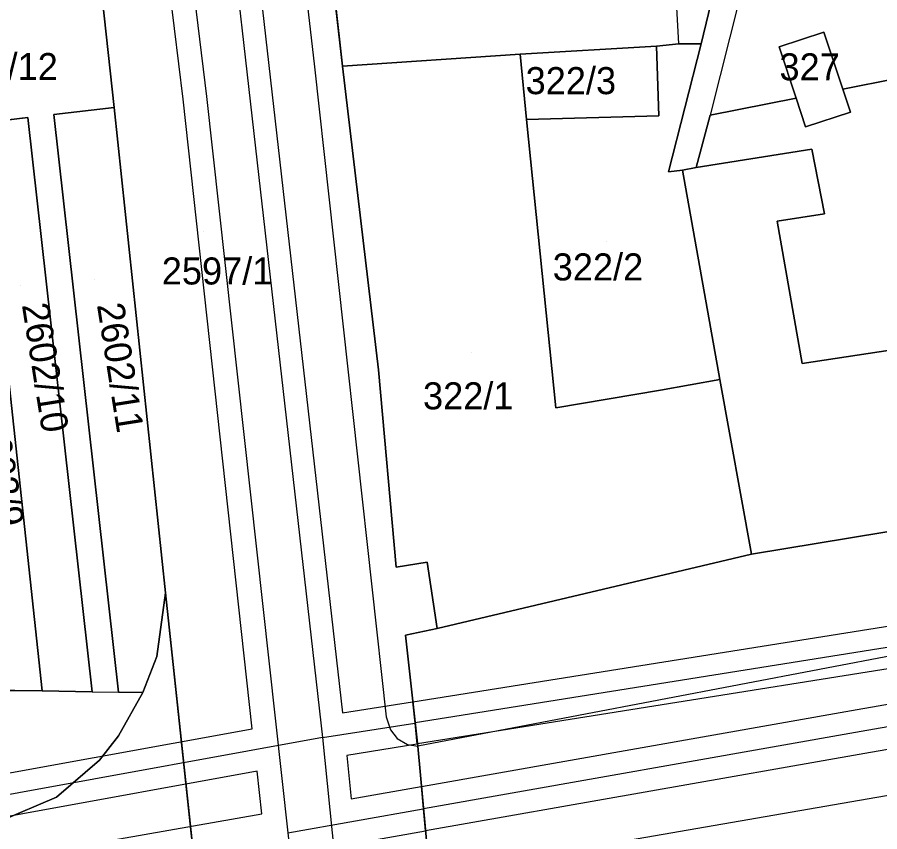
# Model space of a CAD drawing. Extents: x -263423 to -261326, y -1240067 to -1237864.
# Drawn here: x -263243.6 to -263179.8, y -1239342.6 to -1239282.4 of the extents above; entities that cross this region are included whole.
import ezdxf

# ---------------------------------------------------------------- set-up
doc = ezdxf.new("R2010")
doc.units = 0
for name, color, linetype in [('body_kn', 7, 'Continuous'), ('kladpar_druhypozemkov', 7, 'Continuous'), ('kladpar_hranice', 7, 'Continuous'), ('kladpar_parcelnecisla', 7, 'Continuous'), ('kladpar_plochy', 7, 'Continuous'), ('tarchy_linie', 7, 'Continuous'), ('zappar_hrandruhpozemk', 7, 'Continuous')]:
    doc.layers.add(name, color=color, linetype=linetype)

msp = doc.modelspace()

# ---------------------------------------------------------------- linework, layer by layer
at = {"layer": 'body_kn'}
for p, q in [((-263183.92, -1239283.5), (-263183.92, -1239283.5)), ((-263196.28, -1239284.53), (-263196.28, -1239284.53)), ((-263196.28, -1239284.53), (-263196.28, -1239284.53)), ((-263194.63, -1239284.35), (-263194.63, -1239284.35)), ((-263194.63, -1239284.35), (-263194.63, -1239284.35)), ((-263192.99, -1239284.36), (-263192.99, -1239284.36)), ((-263206.37, -1239285.12), (-263206.37, -1239285.12)), ((-263206.37, -1239285.12), (-263206.37, -1239285.12)), ((-263187.21, -1239284.59), (-263187.21, -1239284.59)), ((-263221.59, -1239286.06), (-263221.59, -1239286.06)), ((-263219.5, -1239286.01), (-263219.5, -1239286.01)), ((-263182.51, -1239287.7), (-263182.51, -1239287.7)), ((-263229.56, -1239288.24), (-263229.56, -1239288.24)), ((-263231.3, -1239288.44), (-263231.3, -1239288.44)), ((-263185.95, -1239288.38), (-263185.95, -1239288.38)), ((-263240.85, -1239289.58), (-263240.85, -1239289.58)), ((-263240.85, -1239289.58), (-263240.85, -1239289.58)), ((-263236.39, -1239289.06), (-263236.39, -1239289.06)), ((-263192.32, -1239289.64), (-263192.32, -1239289.64)), ((-263192.32, -1239289.64), (-263192.32, -1239289.64)), ((-263181.93, -1239289.41), (-263181.93, -1239289.41)), ((-263242.78, -1239289.8), (-263242.78, -1239289.8)), ((-263205.89, -1239289.95), (-263205.89, -1239289.95)), ((-263196.12, -1239289.68), (-263196.12, -1239289.68)), ((-263196.12, -1239289.68), (-263196.12, -1239289.68)), ((-263185.26, -1239290.49), (-263185.26, -1239290.49)), ((-263185.26, -1239290.49), (-263185.26, -1239290.49)), ((-263184.79, -1239292.15), (-263184.79, -1239292.15)), ((-263195.39, -1239293.82), (-263195.39, -1239293.82)), ((-263194.37, -1239293.7), (-263194.37, -1239293.7)), ((-263194.37, -1239293.7), (-263194.37, -1239293.7)), ((-263193.36, -1239293.51), (-263193.36, -1239293.51)), ((-263183.87, -1239296.93), (-263183.87, -1239296.93)), ((-263187.36, -1239297.48), (-263187.36, -1239297.48)), ((-263185.51, -1239307.99), (-263185.51, -1239307.99)), ((-263216.84, -1239308.47), (-263216.84, -1239308.47)), ((-263191.61, -1239309.17), (-263191.61, -1239309.17)), ((-263195.99, -1239309.97), (-263195.99, -1239309.97)), ((-263203.73, -1239311.27), (-263203.73, -1239311.27)), ((-263189.27, -1239322.09), (-263189.27, -1239322.09)), ((-263213.24, -1239322.67), (-263213.24, -1239322.67)), ((-263215.53, -1239323.04), (-263215.53, -1239323.04)), ((-263232.6, -1239324.94), (-263232.6, -1239324.94)), ((-263212.51, -1239327.57), (-263212.51, -1239327.57)), ((-263214.86, -1239328.07), (-263214.86, -1239328.07)), ((-263233.24, -1239329.66), (-263233.24, -1239329.66)), ((-263241.72, -1239332.2), (-263241.72, -1239332.2)), ((-263238.03, -1239332.26), (-263238.03, -1239332.26)), ((-263238.03, -1239332.26), (-263238.03, -1239332.26)), ((-263236.07, -1239332.28), (-263236.07, -1239332.28)), ((-263234.28, -1239332.3), (-263234.28, -1239332.3)), ((-263214.34, -1239333.01), (-263214.34, -1239333.01)), ((-263214.31, -1239333), (-263214.31, -1239333)), ((-263181.44, -1239333.57), (-263181.44, -1239333.57)), ((-263219.52, -1239333.82), (-263219.52, -1239333.82)), ((-263216.29, -1239334.11), (-263216.29, -1239334.11)), ((-263214.16, -1239334.57), (-263214.16, -1239334.57)), ((-263214.14, -1239334.56), (-263214.14, -1239334.56)), ((-263236.08, -1239335.51), (-263236.08, -1239335.51)), ((-263226.18, -1239334.99), (-263226.18, -1239334.99)), ((-263215.97, -1239335.06), (-263215.97, -1239335.06)), ((-263181.16, -1239335.2), (-263181.16, -1239335.2)), ((-263220.98, -1239335.65), (-263220.98, -1239335.65)), ((-263220.98, -1239335.65), (-263220.98, -1239335.65)), ((-263215.47, -1239335.7), (-263215.47, -1239335.7)), ((-263214.71, -1239336.15), (-263214.71, -1239336.15)), ((-263214, -1239336.12), (-263214, -1239336.12)), ((-263213.97, -1239336.11), (-263213.97, -1239336.11)), ((-263213.95, -1239336.28), (-263213.95, -1239336.28)), ((-263180.88, -1239336.83), (-263180.88, -1239336.83)), ((-263237.48, -1239337.31), (-263237.48, -1239337.31)), ((-263219.18, -1239336.96), (-263219.18, -1239336.96)), ((-263225.82, -1239338.13), (-263225.82, -1239338.13)), ((-263213.7, -1239339.26), (-263213.7, -1239339.26)), ((-263213.67, -1239339.25), (-263213.67, -1239339.25)), ((-263243.44, -1239339.73), (-263243.44, -1239339.73)), ((-263240.67, -1239340.05), (-263240.67, -1239340.05)), ((-263218.86, -1239340.17), (-263218.86, -1239340.17)), ((-263243.16, -1239341.28), (-263243.16, -1239341.28)), ((-263225.48, -1239341.29), (-263225.48, -1239341.29)), ((-263213.54, -1239340.91), (-263213.54, -1239340.91)), ((-263213.51, -1239340.9), (-263213.51, -1239340.9)), ((-263213.38, -1239342.56), (-263213.38, -1239342.56)), ((-263213.36, -1239342.55), (-263213.36, -1239342.55))]:
    msp.add_line(p, q, dxfattribs=at)
at = {"layer": 'kladpar_druhypozemkov'}
for p, q in [((-263184.68, -1239285.39), (-263184.68, -1239285.39)), ((-263201.95, -1239286.08), (-263201.95, -1239286.08)), ((-263229.78, -1239298.26), (-263229.78, -1239298.26)), ((-263199.97, -1239298.99), (-263199.97, -1239298.99)), ((-263243.31, -1239302.25), (-263243.31, -1239302.25)), ((-263237.83, -1239301.81), (-263237.83, -1239301.81)), ((-263209.95, -1239307.18), (-263209.95, -1239307.18))]:
    msp.add_line(p, q, dxfattribs=at)
at = {"layer": 'kladpar_hranice'}
for points in [[(-263226.68, -1239223.64), (-263224.75, -1239240.19), (-263225.13, -1239240.5), (-263225.01, -1239241.39), (-263224.71, -1239244.13), (-263224.71, -1239244.51), (-263224.4, -1239244.89), (-263222.4, -1239261.31), (-263221.07, -1239272.58), (-263220.77, -1239275), (-263219.5, -1239286.01), (-263216.84, -1239308.47), (-263215.53, -1239323.04), (-263213.24, -1239322.67), (-263212.51, -1239327.57), (-263214.86, -1239328.07), (-263213.95, -1239336.28), (-263212.99, -1239346.46)], [(-263228.94, -1239359.01), (-263232.6, -1239324.94), (-263236.39, -1239289.06), (-263237.7, -1239277.07), (-263241.63, -1239244.14), (-263243.01, -1239243.11), (-263245.1, -1239242.75), (-263246.01, -1239242.84), (-263251.52, -1239243.4), (-263255.64, -1239243.86), (-263258.95, -1239244.24), (-263261.36, -1239244.51), (-263263.54, -1239244.9), (-263264.39, -1239245.64), (-263264.94, -1239247.51), (-263262.98, -1239262.22), (-263262.49, -1239266.88), (-263255.13, -1239332.03), (-263254.34, -1239339.08), (-263254.67, -1239339.14)], [(-263244.09, -1239277.88), (-263247.38, -1239247.93), (-263247.85, -1239246.23), (-263249.91, -1239245.35), (-263251.31, -1239245.48), (-263251.52, -1239243.4), (-263246.01, -1239242.84), (-263242.19, -1239277.63), (-263237.7, -1239277.07), (-263236.39, -1239289.06), (-263240.85, -1239289.58), (-263236.07, -1239332.28), (-263234.28, -1239332.3), (-263236.08, -1239335.51), (-263237.48, -1239337.31), (-263240.67, -1239340.05), (-263244.83, -1239341.82), (-263251.27, -1239343.22), (-263253.53, -1239342.05), (-263254.23, -1239340.09), (-263254.34, -1239339.08), (-263255.13, -1239332.03)], [(-263261.36, -1239244.51), (-263258.95, -1239244.24), (-263256.64, -1239265.03), (-263253.21, -1239266.52), (-263248.84, -1239268.41), (-263246.58, -1239269.39), (-263248.21, -1239273.13), (-263252.68, -1239271.18), (-263256.12, -1239269.67), (-263249.26, -1239332.09), (-263245.77, -1239332.15), (-263241.72, -1239332.2), (-263238.03, -1239332.26), (-263242.78, -1239289.8), (-263246.26, -1239290.22), (-263247.62, -1239278.34), (-263244.09, -1239277.88)], [(-263170.59, -1239285.35), (-263182.51, -1239287.7), (-263183.92, -1239283.5), (-263187.21, -1239284.59), (-263185.95, -1239288.38), (-263192.32, -1239289.64), (-263193.36, -1239293.51), (-263194.37, -1239293.7), (-263195.39, -1239293.82), (-263192.99, -1239284.36), (-263190.58, -1239274.45), (-263188.7, -1239267.33), (-263187.34, -1239261.93), (-263185.53, -1239255.77), (-263183.09, -1239250.38), (-263182.31, -1239248.79), (-263180.53, -1239247.34), (-263178.43, -1239246.65)], [(-263197.27, -1239257.43), (-263189.08, -1239256.26), (-263185.53, -1239255.77), (-263187.34, -1239261.93), (-263188.7, -1239267.33), (-263204.12, -1239269.16), (-263203.33, -1239275.46), (-263190.58, -1239274.45), (-263192.99, -1239284.36), (-263194.63, -1239284.35), (-263196.28, -1239284.53), (-263206.37, -1239285.12), (-263219.5, -1239286.01), (-263220.77, -1239275), (-263221.07, -1239272.58), (-263222.4, -1239261.31), (-263197.27, -1239257.43)], [(-263252.68, -1239271.18), (-263248.21, -1239273.13), (-263247.62, -1239278.34), (-263246.26, -1239290.22), (-263241.72, -1239332.2), (-263245.77, -1239332.15), (-263252.68, -1239271.18)], [(-263185.26, -1239290.49), (-263185.95, -1239288.38), (-263187.21, -1239284.59), (-263183.92, -1239283.5), (-263182.51, -1239287.7), (-263181.93, -1239289.41), (-263185.26, -1239290.49)], [(-263196.28, -1239284.53), (-263196.12, -1239289.68), (-263205.89, -1239289.95), (-263206.37, -1239285.12), (-263196.28, -1239284.53)], [(-263196.12, -1239289.68), (-263196.28, -1239284.53), (-263194.63, -1239284.35), (-263192.99, -1239284.36), (-263195.39, -1239293.82), (-263194.37, -1239293.7), (-263191.61, -1239309.17), (-263195.99, -1239309.97), (-263203.73, -1239311.27), (-263205.89, -1239289.95), (-263196.12, -1239289.68)], [(-263206.37, -1239285.12), (-263205.89, -1239289.95), (-263203.73, -1239311.27), (-263195.99, -1239309.97), (-263191.61, -1239309.17), (-263189.27, -1239322.09), (-263212.51, -1239327.57), (-263213.24, -1239322.67), (-263215.53, -1239323.04), (-263216.84, -1239308.47), (-263219.5, -1239286.01), (-263206.37, -1239285.12)], [(-263192.32, -1239289.64), (-263185.95, -1239288.38), (-263185.26, -1239290.49), (-263181.93, -1239289.41), (-263182.51, -1239287.7), (-263170.59, -1239285.35), (-263170.53, -1239285.67), (-263172.37, -1239288.1), (-263169.94, -1239289.68), (-263168.95, -1239294.58), (-263165.27, -1239293.97), (-263163.43, -1239304.53), (-263173.96, -1239306.2), (-263176.57, -1239306.63), (-263185.51, -1239307.99), (-263187.36, -1239297.48), (-263183.87, -1239296.93), (-263184.79, -1239292.15), (-263193.36, -1239293.51), (-263192.32, -1239289.64)], [(-263240.85, -1239289.58), (-263236.39, -1239289.06), (-263232.6, -1239324.94), (-263233.24, -1239329.66), (-263234.28, -1239332.3), (-263236.07, -1239332.28), (-263240.85, -1239289.58)], [(-263246.26, -1239290.22), (-263242.78, -1239289.8), (-263238.03, -1239332.26), (-263241.72, -1239332.2), (-263246.26, -1239290.22)], [(-263194.37, -1239293.7), (-263193.36, -1239293.51), (-263184.79, -1239292.15), (-263183.87, -1239296.93), (-263187.36, -1239297.48), (-263185.51, -1239307.99), (-263176.57, -1239306.63)], [(-263174.61, -1239319.68), (-263189.27, -1239322.09), (-263191.61, -1239309.17), (-263194.37, -1239293.7)], [(-263212.99, -1239346.46), (-263213.95, -1239336.28), (-263214.86, -1239328.07), (-263212.51, -1239327.57), (-263189.27, -1239322.09), (-263174.61, -1239319.68), (-263171.95, -1239319.18), (-263156.59, -1239316.65), (-263148.02, -1239315.1)], [(-263292.78, -1239343.45), (-263277.97, -1239340.58), (-263277.85, -1239340.95), (-263263.04, -1239338.07), (-263262.75, -1239340.68), (-263261.02, -1239340.38), (-263254.67, -1239339.14), (-263254.34, -1239339.08), (-263254.23, -1239340.09), (-263253.53, -1239342.05), (-263251.27, -1239343.22), (-263244.83, -1239341.82), (-263240.67, -1239340.05), (-263237.48, -1239337.31), (-263236.08, -1239335.51), (-263234.28, -1239332.3), (-263233.24, -1239329.66), (-263232.6, -1239324.94), (-263228.94, -1239359.01)]]:
    msp.add_lwpolyline(points, dxfattribs=at)
at = {"layer": 'kladpar_plochy'}
for p, q in [((-263220.77, -1239275), (-263219.5, -1239286.01)), ((-263237.7, -1239277.07), (-263236.39, -1239289.06)), ((-263236.39, -1239289.06), (-263237.7, -1239277.07)), ((-263219.5, -1239286.01), (-263216.84, -1239308.47)), ((-263236.39, -1239289.06), (-263240.85, -1239289.58)), ((-263240.85, -1239289.58), (-263236.07, -1239332.28)), ((-263232.6, -1239324.94), (-263236.39, -1239289.06)), ((-263242.78, -1239289.8), (-263246.26, -1239290.22)), ((-263238.03, -1239332.26), (-263242.78, -1239289.8)), ((-263216.84, -1239308.47), (-263215.53, -1239323.04)), ((-263215.53, -1239323.04), (-263213.24, -1239322.67)), ((-263213.24, -1239322.67), (-263212.51, -1239327.57)), ((-263228.94, -1239359.01), (-263232.6, -1239324.94)), ((-263212.51, -1239327.57), (-263214.86, -1239328.07)), ((-263214.86, -1239328.07), (-263213.95, -1239336.28)), ((-263245.77, -1239332.15), (-263241.72, -1239332.2)), ((-263241.72, -1239332.2), (-263238.03, -1239332.26)), ((-263234.28, -1239332.3), (-263236.08, -1239335.51)), ((-263236.07, -1239332.28), (-263234.28, -1239332.3)), ((-263236.08, -1239335.51), (-263237.48, -1239337.31)), ((-263213.95, -1239336.28), (-263212.99, -1239346.46)), ((-263237.48, -1239337.31), (-263240.67, -1239340.05)), ((-263240.67, -1239340.05), (-263244.83, -1239341.82))]:
    msp.add_line(p, q, dxfattribs=at)
for points in [[(-263170.59, -1239285.35), (-263182.51, -1239287.7), (-263183.92, -1239283.5), (-263187.21, -1239284.59), (-263185.95, -1239288.38), (-263192.32, -1239289.64), (-263193.36, -1239293.51), (-263194.37, -1239293.7), (-263195.39, -1239293.82), (-263192.99, -1239284.36), (-263190.58, -1239274.45), (-263188.7, -1239267.33), (-263187.34, -1239261.93), (-263185.53, -1239255.77), (-263183.09, -1239250.38), (-263182.31, -1239248.79), (-263180.53, -1239247.34), (-263178.43, -1239246.65)], [(-263174.61, -1239319.68), (-263189.27, -1239322.09), (-263191.61, -1239309.17), (-263194.37, -1239293.7), (-263193.36, -1239293.51), (-263184.79, -1239292.15), (-263183.87, -1239296.93), (-263187.36, -1239297.48), (-263185.51, -1239307.99), (-263176.57, -1239306.63)], [(-263212.99, -1239346.46), (-263213.95, -1239336.28), (-263214.86, -1239328.07), (-263212.51, -1239327.57), (-263189.27, -1239322.09), (-263174.61, -1239319.68), (-263171.95, -1239319.18), (-263156.59, -1239316.65), (-263148.02, -1239315.1), (-263145.42, -1239314.6), (-263136.53, -1239313.05), (-263127.65, -1239311.82), (-263125.62, -1239311.58), (-263116.81, -1239310.45), (-263116.75, -1239310.71), (-263110.71, -1239310.07), (-263108.24, -1239310.13), (-263100.69, -1239310.36)], [(-263292.78, -1239343.45), (-263277.97, -1239340.58), (-263277.85, -1239340.95), (-263263.04, -1239338.07), (-263262.75, -1239340.68), (-263261.02, -1239340.38), (-263254.67, -1239339.14), (-263254.34, -1239339.08), (-263254.23, -1239340.09), (-263253.53, -1239342.05), (-263251.27, -1239343.22), (-263244.83, -1239341.82), (-263240.67, -1239340.05), (-263237.48, -1239337.31), (-263236.08, -1239335.51), (-263234.28, -1239332.3), (-263233.24, -1239329.66), (-263232.6, -1239324.94), (-263228.94, -1239359.01)]]:
    msp.add_lwpolyline(points, dxfattribs=at)
for points in [[(-263197.27, -1239257.43), (-263189.08, -1239256.26), (-263185.53, -1239255.77), (-263187.34, -1239261.93), (-263188.7, -1239267.33), (-263204.12, -1239269.16), (-263203.33, -1239275.46), (-263190.58, -1239274.45), (-263192.99, -1239284.36), (-263194.63, -1239284.35), (-263196.28, -1239284.53), (-263206.37, -1239285.12), (-263219.5, -1239286.01), (-263220.77, -1239275), (-263221.07, -1239272.58), (-263222.4, -1239261.31)], [(-263252.68, -1239271.18), (-263248.21, -1239273.13), (-263247.62, -1239278.34), (-263246.26, -1239290.22), (-263241.72, -1239332.2), (-263245.77, -1239332.15)], [(-263185.26, -1239290.49), (-263185.95, -1239288.38), (-263187.21, -1239284.59), (-263183.92, -1239283.5), (-263182.51, -1239287.7), (-263181.93, -1239289.41)], [(-263196.28, -1239284.53), (-263196.12, -1239289.68), (-263205.89, -1239289.95), (-263206.37, -1239285.12)], [(-263196.12, -1239289.68), (-263196.28, -1239284.53), (-263194.63, -1239284.35), (-263192.99, -1239284.36), (-263195.39, -1239293.82), (-263194.37, -1239293.7), (-263191.61, -1239309.17), (-263195.99, -1239309.97), (-263203.73, -1239311.27), (-263205.89, -1239289.95)], [(-263206.37, -1239285.12), (-263205.89, -1239289.95), (-263203.73, -1239311.27), (-263195.99, -1239309.97), (-263191.61, -1239309.17), (-263189.27, -1239322.09), (-263212.51, -1239327.57), (-263213.24, -1239322.67), (-263215.53, -1239323.04), (-263216.84, -1239308.47), (-263219.5, -1239286.01)], [(-263192.32, -1239289.64), (-263185.95, -1239288.38), (-263185.26, -1239290.49), (-263181.93, -1239289.41), (-263182.51, -1239287.7), (-263170.59, -1239285.35), (-263170.53, -1239285.67), (-263172.37, -1239288.1), (-263169.94, -1239289.68), (-263168.95, -1239294.58), (-263165.27, -1239293.97), (-263163.43, -1239304.53), (-263173.96, -1239306.2), (-263176.57, -1239306.63), (-263185.51, -1239307.99), (-263187.36, -1239297.48), (-263183.87, -1239296.93), (-263184.79, -1239292.15), (-263193.36, -1239293.51)], [(-263240.85, -1239289.58), (-263236.39, -1239289.06), (-263232.6, -1239324.94), (-263233.24, -1239329.66), (-263234.28, -1239332.3), (-263236.07, -1239332.28)], [(-263246.26, -1239290.22), (-263242.78, -1239289.8), (-263238.03, -1239332.26), (-263241.72, -1239332.2)]]:
    msp.add_lwpolyline(points, close=True, dxfattribs=at)
at = {"layer": 'tarchy_linie'}
for p, q in [((-263220.98, -1239335.65), (-263214.16, -1239334.57)), ((-263223.56, -1239342.68), (-263213.54, -1239340.91))]:
    msp.add_line(p, q, dxfattribs=at)
for points in [[(-263266.75, -1238924.88), (-263259.4, -1238990.97), (-263246.14, -1239099.52), (-263232.99, -1239230.04), (-263220.98, -1239335.65), (-263211.76, -1239426.52), (-263207.3, -1239462.55), (-263205.02, -1239481.01), (-263201.52, -1239486.01), (-263201.02, -1239495.61), (-263202.52, -1239500.01), (-263193.1, -1239574.41)], [(-263268.71, -1238927.12), (-263267.79, -1238939.46), (-263261.39, -1238992.43), (-263256.88, -1239047.83), (-263250.48, -1239103.25), (-263243.25, -1239168.79), (-263236.15, -1239234.34), (-263229.56, -1239288.24), (-263223.56, -1239342.68), (-263214.78, -1239419.75), (-263206.52, -1239497.31), (-263198.58, -1239574.76), (-263191.68, -1239638.38), (-263185.41, -1239700.03)], [(-263257.5, -1238992.9), (-263244.69, -1239097.79), (-263241.56, -1239097.41), (-263241.38, -1239098.95), (-263241.01, -1239102.07), (-263240.81, -1239103.71), (-263244.02, -1239104.11), (-263231.35, -1239229.85), (-263219.52, -1239333.82), (-263214.34, -1239333.01), (-263214.16, -1239334.57), (-263214, -1239336.12), (-263219.18, -1239336.96), (-263218.86, -1239340.17), (-263213.7, -1239339.26), (-263213.54, -1239340.91), (-263213.38, -1239342.56), (-263218.52, -1239343.47)], [(-263422.26, -1239370.92), (-263243.72, -1239338.18), (-263226.18, -1239334.99), (-263231.3, -1239288.44), (-263237.71, -1239236.19), (-263273.32, -1239240.37), (-263273.7, -1239237.1), (-263238.07, -1239232.9), (-263238.15, -1239232.1), (-263270.3, -1239235.29), (-263274.32, -1239235.95), (-263274.49, -1239234.41), (-263274.66, -1239232.88), (-263270.86, -1239232.25), (-263238.49, -1239229.03), (-263244.99, -1239168.98), (-263252.22, -1239103.44), (-263258.57, -1239048)], [(-263020.69, -1239299.21), (-263062.24, -1239309.64), (-263098.56, -1239316.33), (-263103.82, -1239317.3), (-263160.69, -1239326.04), (-263214.14, -1239334.56)], [(-263019.74, -1239301.9), (-263056.98, -1239313.01), (-263098.22, -1239321.11), (-263139.42, -1239327.91), (-263181.16, -1239335.2), (-263213.51, -1239340.9)], [(-263099.96, -1239318.18), (-263160.45, -1239327.58), (-263213.97, -1239336.11), (-263214.14, -1239334.56), (-263214.31, -1239333), (-263160.93, -1239324.5), (-263105.37, -1239315.96)], [(-263099.73, -1239323.03), (-263139.15, -1239329.54), (-263180.88, -1239336.83), (-263213.36, -1239342.55), (-263213.51, -1239340.9), (-263213.67, -1239339.25), (-263181.44, -1239333.57), (-263139.69, -1239326.28), (-263099.91, -1239319.72)], [(-263220.98, -1239335.65), (-263243.44, -1239339.73), (-263421.96, -1239372.47)], [(-263277.3, -1239350.37), (-263225.48, -1239341.29), (-263225.82, -1239338.13), (-263243.16, -1239341.28), (-263421.65, -1239374.01)]]:
    msp.add_lwpolyline(points, dxfattribs=at)
at = {"layer": 'zappar_hrandruhpozemk'}
for p, q in [((-263187.91, -1239272.1), (-263192.32, -1239289.64)), ((-263221.59, -1239286.06), (-263216.29, -1239334.11)), ((-263173.01, -1239328.46), (-263213.95, -1239336.28)), ((-263238.03, -1239332.26), (-263236.07, -1239332.28))]:
    msp.add_line(p, q, dxfattribs=at)
for points in [[(-263235.35, -1239166.8), (-263227.69, -1239233.05), (-263221.59, -1239286.06)], [(-263194.63, -1239284.35), (-263194.98, -1239278.11), (-263207.6, -1239278.69), (-263208.2, -1239273.53), (-263208.51, -1239271.11), (-263209.11, -1239266.02)], [(-263216.29, -1239334.11), (-263215.97, -1239335.06), (-263215.47, -1239335.7), (-263214.71, -1239336.15), (-263213.95, -1239336.28)], [(-263212.99, -1239346.46), (-263211.79, -1239345.9), (-263209.75, -1239345.21), (-263168.6, -1239338.09)]]:
    msp.add_lwpolyline(points, dxfattribs=at)

# ---------------------------------------------------------------- texts
at = {"layer": 'kladpar_parcelnecisla'}
for s, p in [('2602/12', (-263250.233, -1239287.04)), ('327', (-263187.191, -1239287.06)), ('322/3', (-263205.967, -1239288.08)), ('322/2', (-263203.961, -1239301.85)), ('2597/1', (-263232.875, -1239302.15)), ('322/1', (-263213.555, -1239311.38))]:
    msp.add_text(s, height=2, dxfattribs=at).set_placement(p)
for s, p in [('2602/10', (-263243.226, -1239303.656)), ('2602/11', (-263237.677, -1239303.652)), ('2602/9', (-263246.268, -1239312.084))]:
    msp.add_text(s, height=2, rotation=279, dxfattribs=at).set_placement(p)

doc.saveas('drawing.dxf')
